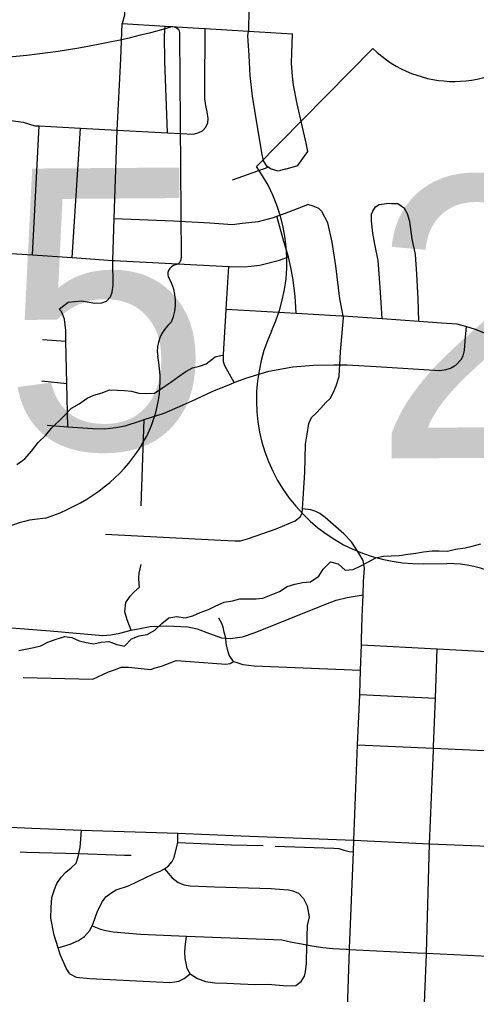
# Model space of a CAD drawing. Extents: x 114604 to 551442, y 316898 to 567001.
# Drawn here: x 197319 to 200715, y 431999 to 439239 of the extents above; entities that cross this region are included whole.
import ezdxf

# ---------------------------------------------------------------- set-up
doc = ezdxf.new("R2010")
doc.units = 0
for name, color, linetype in [('_CIVIL_CONSTRUCTION', 7, 'Continuous'), ('GE_P_Alignment_100_Cardinal_Points', 7, 'Continuous'), ('GE_P_Alignment_500_Cardinal_Points', 7, 'Continuous'), ('GE_P_Alignment_500_Curve_Data', 7, 'Continuous'), ('PM_P_Cells', 7, 'Continuous')]:
    doc.layers.add(name, color=color, linetype=linetype)

msp = doc.modelspace()

# ---------------------------------------------------------------- linework, layer by layer
at = {"layer": '_CIVIL_CONSTRUCTION'}
for points in [[(196933, 433254.6), (196970, 433253.3), (197409.2, 433234.7)], [(197409.2, 433234.7), (197779.7, 433219), (198495.8, 433195.8), (198966.9, 433177.7)], [(198966.9, 433177.7), (199804.4, 433145.4), (199957.4, 433137.5)], [(199957.4, 433137.5), (200365.4, 433116.5), (200801.3, 433101.4), (200955.9, 433092)]]:
    msp.add_lwpolyline(points, dxfattribs=at)
at = {"layer": 'GE_P_Alignment_100_Cardinal_Points'}
for p, q in [((197416.3, 437490.7), (197463.7, 438449)), ((197710.8, 437470.8), (197772.1, 438432.8)), ((198902.7, 438047.6), (199167.6, 438142.9)), ((197489.3, 436863.9), (197664.1, 436849.8)), ((197485.3, 436555.2), (197670.5, 436537.2)), ((198222.1, 435628.2), (198246.1, 436268.5)), ((199848.1, 434226.1), (200408.9, 434200.2))]:
    msp.add_line(p, q, dxfattribs=at)
for points in [[(198015.3, 437268.4), (198011.8, 437450.4), (198022.2, 437760.9), (198044.5, 438418.3), (198071.4, 438947.6), (198082.7, 439208.6), (198083.2, 439212.4), (198101.7, 439274.1), (198105, 439368.2)], [(199293.8, 438128.4), (199240, 438113.7), (199183.8, 438131.1), (199167.6, 438142.9), (199159.6, 438148.8), (199133.1, 438188.6), (199118.4, 438248.5), (199066.9, 438562.5), (199049.7, 438670.5), (199032, 438824.6), (199024.3, 438972.7), (199016.6, 439118.9), (199021.1, 439153), (199022.2, 439161.1), (199026.5, 439309.4)], [(198082.7, 439208.6), (198401.6, 439190.1), (198694, 439173.1), (198698.3, 439172.9), (199021.1, 439153), (199346.6, 439132.9)], [(198418.5, 438398.3), (198398.6, 438931.1), (198396.5, 439117.5), (198401.6, 439190.1)], [(198678.5, 438413.5), (198702.2, 438439.9), (198717.9, 438472.1), (198721.5, 438504.2), (198712.9, 438554.2), (198704.4, 438600.2), (198695.8, 438650.2), (198695.1, 438718.3), (198698.3, 439172.9)], [(199293.8, 438128.4), (199387.5, 438155.6), (199460.4, 438258.7), (199449.7, 438320.7), (199382.4, 438612.4), (199354.8, 438752.3), (199348.1, 438818.4), (199341, 438914.5), (199342.2, 438988.6), (199346.6, 439132.9)], [(196674.6, 438547.6), (197062.9, 438522.2), (197067.1, 438521.8), (197155, 438513.3), (197257.3, 438490.5), (197345.5, 438477.6), (197433.8, 438450.6), (197463.7, 438449), (197772.1, 438432.8), (198044.5, 438418.3), (198418.5, 438398.3), (198612.8, 438388.7), (198650.7, 438399.2), (198678.5, 438413.5)], [(198022.2, 437760.9), (198464, 437743.7), (198734.2, 437728.9), (198900.4, 437716.9), (198974.3, 437725.8), (199094.2, 437739.3), (199205.9, 437768.7), (199230.1, 437777.9), (199287.5, 437799.7), (199351.2, 437824.5), (199461.6, 437866.5)], [(199745, 431528.6), (199771.5, 432333.1), (199771.7, 432340.7), (199799.8, 433058.5), (199804.4, 433145.4), (199831.5, 433853.8), (199848, 434221.4), (199848.1, 434226.1), (199853.6, 434406.3), (199859.3, 434595), (199860.6, 434636.3), (199865.6, 434802.3), (199872, 434966.9), (199875.8, 435066.7), (199882.1, 435164.8), (199874.4, 435205.8), (199871.5, 435221.2), (199840.8, 435276), (199786.8, 435361.4), (199730.1, 435418.8), (199590.9, 435540.2), (199549.7, 435571.2), (199520, 435585.9), (199484.3, 435596.8), (199422.4, 435604.2), (199438.7, 435874.4), (199443.7, 436084.8), (199455.4, 436158.7), (199469.3, 436238.6), (199488.4, 436284.3), (199523.1, 436315.6), (199558, 436352.9), (199595, 436394.1), (199627.7, 436425.4), (199652.8, 436471), (199671.9, 436518.7), (199693.6, 436588.4), (199696.8, 436640.4), (199698.7, 436674.8), (199703.8, 436770.5), (199725.9, 437026.6), (199723.6, 437038.6), (199699.1, 437165.6), (199668.9, 437410.8), (199643, 437585.8), (199610.4, 437728.9), (199566.3, 437814.1), (199542.9, 437836.7), (199521.1, 437845.2), (199501.3, 437853.6), (199461.6, 437866.5)], [(200012.7, 437017.9), (200002.7, 437175.2), (199993, 437319.3), (199983.6, 437449.5), (199960.2, 437571.4), (199945.3, 437653.4), (199934.3, 437743.4), (199935.7, 437793.5), (199945.5, 437815.7), (199963.1, 437848), (199990.9, 437864.3), (200046.9, 437873)], [(200286.7, 436998.3), (200280.9, 437164.5), (200270.8, 437348.7), (200261.1, 437494.9), (200237.8, 437610.9), (200218.4, 437738.9), (200201.7, 437796.8), (200179.3, 437834.6), (200130.9, 437870), (200082.9, 437869.5), (200046.9, 437873)], [(199373.8, 437059.1), (199368.4, 437185.6), (199350.9, 437321.6), (199336, 437397.6), (199317.2, 437477.5), (199283.9, 437591.3), (199230.1, 437777.9)], [(197066.2, 437514.4), (197416.3, 437490.7), (197710.8, 437470.8), (198011.8, 437450.4), (198021.2, 437449.8), (198873.8, 437404.4), (198879.9, 437404.1), (198987.9, 437403.4), (199039.9, 437408), (199103.8, 437414.8), (199251.4, 437452.6), (199317.2, 437477.5)], [(198913.7, 436543), (198844.1, 436668.3), (198835.8, 436696.2), (198835.2, 436750.3), (198853.5, 437083.1), (198853.9, 437089.4), (198873.8, 437404.4)], [(197612.4, 437088.9), (197679.2, 437140.2), (197727.3, 437145.7), (197779.4, 437149), (197879.4, 437131.8), (197931.5, 437135.2), (197965.7, 437148.8), (197994.1, 437180.5), (198008.6, 437214.4), (198015.3, 437268.4)], [(197677.2, 436215.1), (197670.5, 436537.2), (197664.1, 436849.8), (197662.4, 436930), (197653.5, 437014.2), (197638, 437052.5), (197626.2, 437074.7), (197612.4, 437088.9)], [(198853.9, 437089.4), (199373.8, 437059.1), (199712.1, 437039.4), (199723.6, 437038.6), (200012.7, 437017.9), (200286.7, 436998.3), (200454.9, 436986.3), (200569, 436979.7), (200639.4, 436960.4), (200697.4, 436943.1), (200803.9, 436900.3), (200896.4, 436861.4), (200972.8, 436826.3), (201029, 436812.9), (201121.3, 436800.3)], [(200560.9, 436672.3), (200602, 436713.6), (200615.7, 436741.8), (200625.2, 436780), (200630.4, 436852.2), (200639.4, 436960.4)], [(197525, 436226), (197677.2, 436215.1), (197863.1, 436201.8), (197949.2, 436198.8), (198033.5, 436209.8), (198103.7, 436221), (198218.3, 436259.7), (198246.1, 436268.5), (198393.3, 436315.7), (198596.8, 436405.4), (198749.9, 436477.8), (198890.8, 436534.2), (198913.7, 436543), (199001.6, 436576.9), (199172.4, 436627), (199349.1, 436660.9), (199503.5, 436671.1), (199655.7, 436675.3), (199698.7, 436674.8), (199753.8, 436674.1), (199968, 436661.4), (200442.2, 436631.7), (200490.4, 436639.1), (200520.5, 436648.8), (200551.8, 436667), (200560.9, 436672.3)], [(197959, 435416.9), (198815.5, 435372.4), (198919.6, 435367.1), (198961.7, 435368.6), (199011.9, 435382), (199225.2, 435455.7), (199366.1, 435516.1), (199404.6, 435545.7), (199419, 435573.6), (199422.4, 435604.2)], [(198148.9, 434704.4), (198118.8, 434781.5), (198101.6, 434839.8), (198108.5, 434909.9), (198141.2, 434957.6), (198169.6, 434985.3), (198210.1, 435022.9), (198208.4, 435047), (198205, 435093.1), (198207.5, 435127.2), (198222.4, 435191.2)], [(197052.7, 434738.8), (197194.9, 434726.5), (197547, 434700.2), (197937.1, 434665.4), (197997.2, 434668.7), (198065.5, 434681.9), (198148.9, 434704.4), (198157.9, 434706.8), (198203.8, 434715.3), (198290.4, 434731.3), (198414.6, 434735.8), (198570.7, 434727.9), (198638.6, 434715), (198730.3, 434679.8), (198820, 434646.7), (198851.5, 434644.4), (198886, 434641.8), (198956.2, 434651.9), (198976.3, 434654.8), (199068.8, 434687.8), (199576.2, 434890.1), (199672.8, 434927), (199753.2, 434948.1), (199872, 434966.9)], [(198908, 434472.8), (198876.4, 434517.7), (198865, 434561.9), (198855.5, 434608.2), (198851.5, 434644.4), (198840.6, 434688.5), (198833.1, 434726.7), (198823.4, 434752.9), (198799.9, 434793.2)], [(199859.3, 434595), (200422.7, 434565.2), (201022.9, 434533.6)], [(200297.9, 431501.7), (200325, 431858), (200325.7, 431875.3), (200342.7, 432298.4), (200343, 432305.3), (200365.4, 433116.5), (200394.1, 433809.5), (200394.8, 433827.6), (200395.3, 433840.6), (200408.9, 434200.2), (200422.7, 434565.2)], [(197345.1, 434352.6), (197863.2, 434339.2), (197979.4, 434395), (198031.5, 434412.9), (198073.6, 434428.9), (198129.6, 434428.7), (198293.6, 434412.3), (198325.7, 434424.2), (198373.7, 434438.1), (198437.8, 434462), (198483.9, 434477.9), (198585.9, 434471.6), (198851.9, 434452.9), (198884, 434456.8), (198908, 434472.8), (198934.9, 434463.5), (198977.9, 434448.5), (199061.9, 434440.3), (199853.6, 434406.3)], [(199831.5, 433853.8), (200394.8, 433827.6), (200989.5, 433799.9)], [(197693.4, 432153.1), (197665.5, 432193.2), (197619.9, 432295.6), (197605, 432344.8), (197576.4, 432440), (197552.8, 432564.3), (197553.1, 432644.5), (197559.4, 432718.6), (197579.6, 432778.7), (197595.7, 432822.8), (197627.9, 432868.8), (197662, 432906.7), (197702.2, 432938.7), (197740.3, 432974.7), (197754.5, 433020.7), (197759.3, 433044.6), (197768.7, 433090.8), (197779.7, 433219)], [(197605, 432344.8), (197696.1, 432373.5), (197758.3, 432399.4), (197802.4, 432429.4), (197838.5, 432471.4), (197858.5, 432509.6), (197866.7, 432525.4), (197899.1, 432617.5), (197935.3, 432689.6), (197961.5, 432723.6), (197997.6, 432751.5), (198037.7, 432775.5), (198129.8, 432805.3), (198315.6, 432895), (198363.2, 432915.3), (198397, 432932.1), (198425.4, 432954.9), (198452.2, 432986.3), (198468.4, 433015.1), (198494.5, 433126.4), (198495.8, 433195.8)], [(198494.5, 433126.4), (198894.9, 433111), (199130.1, 433104.9)], [(199218.7, 433101.2), (199653.7, 433085.3), (199692.8, 433082.1), (199729.4, 433071), (199768.5, 433060), (199799.8, 433058.5)], [(197323, 433058.4), (197371.5, 433056.9), (197759.3, 433044.6), (198099.1, 433033.8), (198147.6, 433032.3)], [(198397, 432932.1), (198453, 432863.9), (198498.4, 432830.4), (198541.9, 432812.5), (198588, 432805), (198766.9, 432799.3), (199189.7, 432785), (199280.1, 432779.6), (199317, 432775.5), (199348.7, 432769.7), (199393.1, 432750), (199429, 432710.4), (199457.2, 432656.7), (199471.7, 432575.2), (199457.2, 432511.2), (199454.9, 432429), (199455.1, 432367.2)], [(197858.5, 432509.6), (197920.6, 432483.2), (197960.6, 432473), (198014.6, 432462.9), (198218.6, 432446.3), (198558.8, 432433), (199206.7, 432407.6), (199268.8, 432405.5), (199332.7, 432389.3), (199455.1, 432367.2), (199490.7, 432360.8), (199572.7, 432346.5), (199646.6, 432340.3), (199747.4, 432334.4), (199752.7, 432334.1), (199771.5, 432333.1), (200273, 432308.7), (200343, 432305.3), (200851.2, 432280.4)], [(198587.6, 432152.7), (198563.8, 432192.9), (198557.9, 432230.9), (198550, 432265), (198548.2, 432313.2), (198550.3, 432349.2), (198558.8, 432433)], [(199371.6, 432066.5), (199411.7, 432094.4), (199435.9, 432134.5), (199444, 432166.5), (199452.2, 432228.6), (199455.1, 432367.2)], [(197693.4, 432153.1), (197739.3, 432126.9), (197841.3, 432116.6), (198435.4, 432089), (198473.4, 432092.9), (198503.4, 432098.8), (198543.5, 432116.8), (198587.6, 432152.7)], [(198587.6, 432152.7), (198641.5, 432116.5), (198701.5, 432096.3), (198771.4, 432084.1), (198859.5, 432081.8), (198961.5, 432077.6), (199069.5, 432073.3), (199167.6, 432075), (199305.6, 432062.6), (199371.6, 432066.5)]]:
    msp.add_lwpolyline(points, dxfattribs=at)
at = {"layer": 'GE_P_Alignment_500_Cardinal_Points'}
for p, q in [((199944.4, 439023.7), (199080.5, 438147.3)), ((200320.1, 435197.7), (200494.1, 435198.9))]:
    msp.add_line(p, q, dxfattribs=at)
for centre, radius, start, end in [((200549, 439649.5), 870.1, 225.98672, 314.84072), ((198087.7, 437441.3), 1218.2, 334.96083, 35.41464), ((200297.7, 436415.7), 1218.2, 155.24562, 271.05196), ((200500.4, 434328.8), 870.1, 37.28362, 90.41372)]:
    msp.add_arc(centre, radius, start, end, dxfattribs=at)
at = {"layer": 'GE_P_Alignment_500_Curve_Data'}
for p, q in [((198522.3, 437473.1), (198510.3, 439131.3)), ((198521.8, 437473.5), (198522.3, 437473.1))]:
    msp.add_line(p, q, dxfattribs=at)
for centre, major_axis, ratio, start_param, end_param in [((196620, 443361), (5536.4, 40), 0.800001, 4.814395, 5.04237), ((198452.4, 439137.8), (58.1, 0.4), 0.8, 6.141152, 7.989035), ((198509.7, 437351.3), (89.9, 0.6), 0.8, 1.883978, 3.671073), ((198460.3, 437466.3), (62.2, 0.4), 0.8, 5.05454, 6.418171), ((197939, 437137.5), (539.9, 3.9), 0.8, 5.934695, 6.695948), ((198735.5, 436780.7), (392.8, 2.8), 0.8, 2.387724, 3.262537), ((196979.3, 436557), (1384.8, 10), 0.8, 5.101753, 6.440018), ((197574.9, 434931.4), (758.4, 5.5), 0.8, 1.647645, 2.488433)]:
    msp.add_ellipse(centre, major_axis=major_axis, ratio=ratio, start_param=start_param, end_param=end_param, dxfattribs=at)
at = {"layer": 'PM_P_Cells'}
for points in [[(197300, 435933.8), (197358.3, 435977.5), (197406.7, 436033.3), (197457.1, 436097.1), (197513.5, 436152.8), (197555.9, 436204.7), (197642.4, 436288.3), (197704.9, 436352), (197761.1, 436385.7), (197821.4, 436427.3), (197871.6, 436449), (197933.7, 436466.6), (197987.9, 436488.3), (198045.9, 436485.8), (198098, 436485.4), (198150, 436479), (198205.9, 436464.6), (198265.9, 436462.1), (198322, 436463.7), (198384.3, 436507.3), (198442.5, 436545), (198498.8, 436584.7), (198555.1, 436626.4), (198605.3, 436652.1), (198655.4, 436665.8), (198705.6, 436683.4), (198773.9, 436733.1), (198826, 436746.7), (198832, 436746.7)], [(197313.5, 434553.6), (197363.6, 434563.3), (197425.7, 434574.9), (197477.8, 434588.5), (197530, 434616.2), (197592.2, 434637.8), (197654.4, 434657.4), (197708.4, 434651), (197762.2, 434624.5), (197814.2, 434612), (197870.2, 434603.6), (197926.3, 434615.2), (197982.3, 434620.8), (198042.2, 434598.3), (198100.2, 434585.8), (198150.6, 434639.6), (198206.8, 434663.2), (198266.8, 434672.8), (198325.1, 434704.5), (198375.4, 434754.2), (198427.7, 434796), (198487.8, 434805.6), (198549.8, 434797), (198607.9, 434810.7), (198660.1, 434834.3), (198722.3, 434857.9), (198776.5, 434885.6), (198840.7, 434911.2), (198900.8, 434922.8), (198956.9, 434936.4), (199013, 434938), (199077, 434937.5), (199127.1, 434941.1), (199177.2, 434960.8), (199251.5, 434992.3), (199307.7, 435028), (199365.9, 435045.7), (199422, 435059.3), (199482, 435062.8), (199542.3, 435104.5), (199574.7, 435156.4), (199629.1, 435212.2), (199687, 435197.7), (199738.7, 435149.2), (199798.8, 435154.7), (199851, 435178.4), (199907.2, 435210.1), (199965.5, 435241.7), (200023.6, 435253.3), (200081.6, 435256.9), (200139.7, 435258.5), (200203.8, 435268), (200263.9, 435275.6), (200320, 435287.2), (200386, 435292.7), (200438.1, 435294.3), (200500.1, 435289.8), (200558.2, 435305.4), (200630.3, 435314.9), (200682.5, 435328.6), (200746.6, 435346.1)]]:
    msp.add_lwpolyline(points, dxfattribs=at)

# ---------------------------------------------------------------- texts
at = {"layer": 'GE_P_Alignment_500_Cardinal_Points'}
msp.add_text('23', height=2088.34, rotation=0.41372, dxfattribs=at).set_placement((199944.6, 435978.1))
at = {"layer": 'GE_P_Alignment_500_Curve_Data'}
msp.add_text('315', height=2088.34, rotation=0.41354, dxfattribs=at).set_placement((194090.2, 436019.8))

doc.saveas('drawing.dxf')
